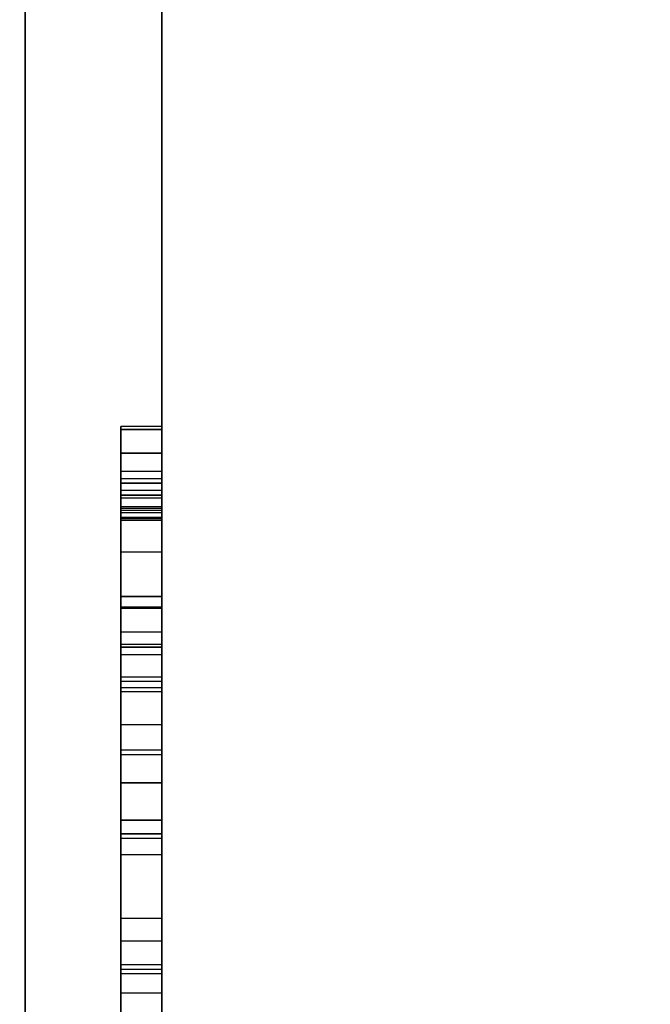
# Model space of a CAD drawing. Header units: millimetres. Extents: x 0 to 1524, y 0 to 1016.
# Tile 324 of 352: x 1394.261 to 1394.722, y 410.238 to 410.957. Entities that reach past the tile are written whole.
import ezdxf

# ---------------------------------------------------------------- set-up
doc = ezdxf.new("R2010")
doc.units = ezdxf.units.MM
doc.header["$LTSCALE"] = 83.82
doc.layers.get('0').update_dxf_attribs({"linetype": 'CONTINUOUS'})
doc.styles.get("Standard").update_dxf_attribs({"font": 'txt', "width": 0.8})
doc.dimstyles.new('DIMSTYLE_1', dxfattribs={"dimtxt": 15, "dimasz": 12, "dimexe": 0.18, "dimexo": 0.0625, "dimgap": 0.09, "dimtad": 1, "dimzin": 0, "dimdsep": 46, "dimtxsty": 'STANDARD', "dimblk": 'CLOSED', "dimblk1": 'CLOSED', "dimblk2": 'CLOSED', "dimcen": 0.09, "dimadec": 0, "dimazin": 0, "dimtp": 0.01, "dimtm": 0.01, "dimtfac": 1, "dimtofl": 0, "dimtmove": 0, "dimatfit": 3, "dimldrblk": 'CLOSED', "dimfxl": 1, "dimtolj": 1, "dimtzin": 0, "dimarcsym": 0})

# ---------------------------------------------------------------- blocks, each defined once
blk = doc.blocks.new('_CLOSED')
at = {"color": 0, "linetype": 'BYBLOCK'}
for p, q in [((0, 0), (-1, 0.208333)), ((-1, 0.208333), (-1, -0.208333)), ((-1, -0.208333), (0, 0)), ((-1, 0), (0, 0))]:
    blk.add_line(p, q, dxfattribs=at)
blk = doc.blocks.new('*D5')
at = {"color": 2, "linetype": 'CONTINUOUS'}
for p, q in [((1198.14537, 405.55665), (1198.14537, 520.52834)), ((1416.10397, 413.01746), (1416.10397, 520.52834)), ((1198.14537, 519.52834), (1307.12467, 519.52834)), ((1416.10397, 519.52834), (1307.12467, 519.52834))]:
    blk.add_line(p, q, dxfattribs=at)
at = {"color": 2, "linetype": 'CONTINUOUS', "xscale": 12, "yscale": 12, "zscale": 12, "rotation": 180}
blk.add_blockref('_CLOSED', (1198.14537, 519.52834), dxfattribs=at)
at = {"color": 2, "linetype": 'CONTINUOUS', "xscale": 12, "yscale": 12, "zscale": 12}
blk.add_blockref('_CLOSED', (1416.10397, 519.52834), dxfattribs=at)

msp = doc.modelspace()

# ---------------------------------------------------------------- linework, layer by layer
at = {"color": 6, "linetype": 'CONTINUOUS'}
for p, q in [((1394.26537, 409.50665), (1394.26537, 411.15665)), ((1394.26537, 411.15665), (1394.26537, 409.80665)), ((1394.26537, 409.80665), (1394.26537, 411.15665)), ((1394.26537, 411.15665), (1394.26537, 409.50665)), ((1394.26537, 409.50665), (1394.26537, 411.15665)), ((1394.26537, 411.15665), (1394.26537, 409.80665)), ((1394.26537, 409.80665), (1394.26537, 411.15665)), ((1394.26537, 411.15665), (1394.26537, 409.50665)), ((1394.26537, 409.50665), (1394.26537, 411.15665)), ((1394.26537, 411.15665), (1394.26537, 409.80665)), ((1394.26537, 409.80665), (1394.26537, 411.15665)), ((1394.26537, 411.15665), (1394.26537, 409.50665)), ((1394.26537, 409.50665), (1394.26537, 411.15665)), ((1394.26537, 411.15665), (1394.26537, 409.80665)), ((1394.26537, 409.80665), (1394.26537, 411.15665)), ((1394.26537, 411.15665), (1394.26537, 409.50665)), ((1394.36537, 409.50665), (1394.36537, 411.10665)), ((1394.36537, 411.10665), (1394.36537, 409.50665)), ((1394.36537, 409.50665), (1394.36537, 411.10665)), ((1394.36537, 411.10665), (1394.36537, 409.50665)), ((1394.36537, 409.50665), (1394.36537, 411.10665)), ((1394.36537, 411.10665), (1394.36537, 409.50665)), ((1394.36537, 409.50665), (1394.36537, 411.10665)), ((1394.36537, 411.10665), (1394.36537, 409.50665)), ((1394.33537, 410.65975), (1394.33537, 410.4737)), ((1394.33537, 410.59881), (1394.33537, 410.65975)), ((1394.36537, 410.65975), (1394.33537, 410.65975)), ((1394.33537, 410.65975), (1394.33537, 410.61299)), ((1394.33537, 410.60977), (1394.33537, 410.65975)), ((1394.36537, 410.65975), (1394.33537, 410.65975)), ((1394.33537, 410.65975), (1394.33537, 410.61299)), ((1394.33537, 410.60977), (1394.33537, 410.65975)), ((1394.36537, 410.65975), (1394.33537, 410.65975)), ((1394.33537, 410.65975), (1394.33537, 410.4737)), ((1394.33537, 410.59881), (1394.33537, 410.65975)), ((1394.36537, 410.65975), (1394.33537, 410.65975)), ((1394.33537, 410.65975), (1394.33537, 410.61299)), ((1394.33537, 410.60977), (1394.33537, 410.65975)), ((1394.36537, 410.65975), (1394.33537, 410.65975)), ((1394.33537, 410.65975), (1394.33537, 410.61299)), ((1394.33537, 410.60977), (1394.33537, 410.65975)), ((1394.36537, 410.65975), (1394.33537, 410.65975)), ((1394.33537, 410.65975), (1394.33537, 410.4737)), ((1394.33537, 410.59881), (1394.33537, 410.65975)), ((1394.36537, 410.65975), (1394.33537, 410.65975)), ((1394.33537, 410.65975), (1394.33537, 410.61299)), ((1394.33537, 410.60977), (1394.33537, 410.65975)), ((1394.36537, 410.65975), (1394.33537, 410.65975)), ((1394.33537, 410.65975), (1394.33537, 410.61299)), ((1394.33537, 410.60977), (1394.33537, 410.65975)), ((1394.36537, 410.65975), (1394.33537, 410.65975)), ((1394.33537, 410.65975), (1394.33537, 410.4737)), ((1394.33537, 410.59881), (1394.33537, 410.65975)), ((1394.36537, 410.65975), (1394.33537, 410.65975)), ((1394.33537, 410.65975), (1394.33537, 410.61299)), ((1394.33537, 410.60977), (1394.33537, 410.65975)), ((1394.36537, 410.65975), (1394.33537, 410.65975)), ((1394.33537, 410.65975), (1394.33537, 410.61299)), ((1394.33537, 410.60977), (1394.33537, 410.65975)), ((1394.36537, 410.65975), (1394.33537, 410.65975)), ((1394.33537, 410.65765), (1394.33537, 410.10256)), ((1394.33537, 410.65765), (1394.33537, 410.60751)), ((1394.33537, 410.65765), (1394.33537, 410.60751)), ((1394.33537, 410.60106), (1394.33537, 410.65765)), ((1394.36537, 410.65765), (1394.33537, 410.65765)), ((1394.33537, 410.65765), (1394.33537, 410.10256)), ((1394.33537, 410.65765), (1394.33537, 410.60751)), ((1394.33537, 410.65765), (1394.33537, 410.60751)), ((1394.33537, 410.60106), (1394.33537, 410.65765)), ((1394.36537, 410.65765), (1394.33537, 410.65765)), ((1394.33537, 410.65765), (1394.33537, 410.10256)), ((1394.33537, 410.65765), (1394.33537, 410.60751)), ((1394.33537, 410.65765), (1394.33537, 410.60751)), ((1394.33537, 410.60106), (1394.33537, 410.65765)), ((1394.36537, 410.65765), (1394.33537, 410.65765)), ((1394.33537, 410.65765), (1394.33537, 410.10256)), ((1394.33537, 410.65765), (1394.33537, 410.60751)), ((1394.33537, 410.65765), (1394.33537, 410.60751)), ((1394.33537, 410.60106), (1394.33537, 410.65765)), ((1394.36537, 410.65765), (1394.33537, 410.65765)), ((1394.36537, 410.65975), (1394.36537, 410.59881)), ((1394.36537, 410.4737), (1394.36537, 410.65975)), ((1394.36537, 410.65975), (1394.36537, 410.60977)), ((1394.36537, 410.61299), (1394.36537, 410.65975)), ((1394.36537, 410.65975), (1394.36537, 410.60977)), ((1394.36537, 410.61299), (1394.36537, 410.65975)), ((1394.36537, 410.65975), (1394.36537, 410.59881)), ((1394.36537, 410.4737), (1394.36537, 410.65975)), ((1394.36537, 410.65975), (1394.36537, 410.60977)), ((1394.36537, 410.61299), (1394.36537, 410.65975)), ((1394.36537, 410.65975), (1394.36537, 410.60977)), ((1394.36537, 410.61299), (1394.36537, 410.65975)), ((1394.36537, 410.65975), (1394.36537, 410.59881)), ((1394.36537, 410.4737), (1394.36537, 410.65975)), ((1394.36537, 410.65975), (1394.36537, 410.60977)), ((1394.36537, 410.61299), (1394.36537, 410.65975)), ((1394.36537, 410.65975), (1394.36537, 410.60977)), ((1394.36537, 410.61299), (1394.36537, 410.65975)), ((1394.36537, 410.65975), (1394.36537, 410.59881)), ((1394.36537, 410.4737), (1394.36537, 410.65975)), ((1394.36537, 410.65975), (1394.36537, 410.60977)), ((1394.36537, 410.61299), (1394.36537, 410.65975)), ((1394.36537, 410.65975), (1394.36537, 410.60977)), ((1394.36537, 410.61299), (1394.36537, 410.65975)), ((1394.36537, 410.10256), (1394.36537, 410.65765)), ((1394.36537, 410.60751), (1394.36537, 410.65765)), ((1394.36537, 410.65765), (1394.36537, 410.60106)), ((1394.36537, 410.60751), (1394.36537, 410.65765)), ((1394.36537, 410.10256), (1394.36537, 410.65765)), ((1394.36537, 410.60751), (1394.36537, 410.65765)), ((1394.36537, 410.65765), (1394.36537, 410.60106)), ((1394.36537, 410.60751), (1394.36537, 410.65765)), ((1394.36537, 410.10256), (1394.36537, 410.65765)), ((1394.36537, 410.60751), (1394.36537, 410.65765)), ((1394.36537, 410.65765), (1394.36537, 410.60106)), ((1394.36537, 410.60751), (1394.36537, 410.65765)), ((1394.36537, 410.10256), (1394.36537, 410.65765)), ((1394.36537, 410.60751), (1394.36537, 410.65765)), ((1394.36537, 410.65765), (1394.36537, 410.60106)), ((1394.36537, 410.60751), (1394.36537, 410.65765)), ((1394.33537, 410.62718), (1394.33537, 410.59123)), ((1394.33537, 410.62718), (1394.33537, 410.59123)), ((1394.33537, 410.62718), (1394.33537, 410.59123)), ((1394.33537, 410.62718), (1394.33537, 410.59123)), ((1394.36537, 410.59123), (1394.36537, 410.62718)), ((1394.36537, 410.59123), (1394.36537, 410.62718)), ((1394.36537, 410.59123), (1394.36537, 410.62718)), ((1394.36537, 410.59123), (1394.36537, 410.62718)), ((1394.33537, 410.46934), (1394.33537, 410.6217)), ((1394.33537, 410.46934), (1394.33537, 410.6217)), ((1394.33537, 410.46934), (1394.33537, 410.6217)), ((1394.33537, 410.46934), (1394.33537, 410.6217)), ((1394.36537, 410.6217), (1394.36537, 410.46934)), ((1394.36537, 410.6217), (1394.36537, 410.46934)), ((1394.36537, 410.6217), (1394.36537, 410.46934)), ((1394.36537, 410.6217), (1394.36537, 410.46934)), ((1394.33537, 410.61848), (1394.33537, 410.59332)), ((1394.33537, 410.59671), (1394.33537, 410.61848)), ((1394.33537, 410.61848), (1394.33537, 410.59332)), ((1394.33537, 410.59671), (1394.33537, 410.61848)), ((1394.33537, 410.61848), (1394.33537, 410.59332)), ((1394.33537, 410.59671), (1394.33537, 410.61848)), ((1394.33537, 410.61848), (1394.33537, 410.59332)), ((1394.33537, 410.59671), (1394.33537, 410.61848)), ((1394.33537, 410.61299), (1394.33537, 410.47692)), ((1394.36537, 410.61299), (1394.33537, 410.61299)), ((1394.33537, 410.61299), (1394.33537, 410.47692)), ((1394.36537, 410.61299), (1394.33537, 410.61299)), ((1394.33537, 410.61299), (1394.33537, 410.47692)), ((1394.36537, 410.61299), (1394.33537, 410.61299)), ((1394.33537, 410.61299), (1394.33537, 410.47692)), ((1394.36537, 410.61299), (1394.33537, 410.61299)), ((1394.33537, 410.61299), (1394.33537, 410.47692)), ((1394.36537, 410.61299), (1394.33537, 410.61299)), ((1394.33537, 410.61299), (1394.33537, 410.47692)), ((1394.36537, 410.61299), (1394.33537, 410.61299)), ((1394.33537, 410.61299), (1394.33537, 410.47692)), ((1394.36537, 410.61299), (1394.33537, 410.61299)), ((1394.33537, 410.61299), (1394.33537, 410.47692)), ((1394.36537, 410.61299), (1394.33537, 410.61299)), ((1394.36537, 410.61848), (1394.36537, 410.59671)), ((1394.36537, 410.59332), (1394.36537, 410.61848)), ((1394.36537, 410.61848), (1394.36537, 410.59671)), ((1394.36537, 410.59332), (1394.36537, 410.61848)), ((1394.36537, 410.61848), (1394.36537, 410.59671)), ((1394.36537, 410.59332), (1394.36537, 410.61848)), ((1394.36537, 410.61848), (1394.36537, 410.59671)), ((1394.36537, 410.59332), (1394.36537, 410.61848)), ((1394.36537, 410.47692), (1394.36537, 410.61299)), ((1394.36537, 410.47692), (1394.36537, 410.61299)), ((1394.36537, 410.47692), (1394.36537, 410.61299)), ((1394.36537, 410.47692), (1394.36537, 410.61299)), ((1394.36537, 410.47692), (1394.36537, 410.61299)), ((1394.36537, 410.47692), (1394.36537, 410.61299)), ((1394.36537, 410.47692), (1394.36537, 410.61299)), ((1394.36537, 410.47692), (1394.36537, 410.61299)), ((1394.33537, 410.4932), (1394.33537, 410.60977)), ((1394.36537, 410.60977), (1394.33537, 410.60977)), ((1394.33537, 410.4932), (1394.33537, 410.60977)), ((1394.36537, 410.60977), (1394.33537, 410.60977)), ((1394.33537, 410.4932), (1394.33537, 410.60977)), ((1394.36537, 410.60977), (1394.33537, 410.60977)), ((1394.33537, 410.4932), (1394.33537, 410.60977)), ((1394.36537, 410.60977), (1394.33537, 410.60977)), ((1394.33537, 410.60751), (1394.33537, 410.42355)), ((1394.36537, 410.60751), (1394.33537, 410.60751)), ((1394.33537, 410.60751), (1394.33537, 410.42355)), ((1394.36537, 410.60751), (1394.33537, 410.60751)), ((1394.33537, 410.60751), (1394.33537, 410.42355)), ((1394.36537, 410.60751), (1394.33537, 410.60751)), ((1394.33537, 410.60751), (1394.33537, 410.42355)), ((1394.36537, 410.60751), (1394.33537, 410.60751)), ((1394.33537, 410.60751), (1394.33537, 410.42355)), ((1394.36537, 410.60751), (1394.33537, 410.60751)), ((1394.33537, 410.60751), (1394.33537, 410.42355)), ((1394.36537, 410.60751), (1394.33537, 410.60751)), ((1394.33537, 410.60751), (1394.33537, 410.42355)), ((1394.36537, 410.60751), (1394.33537, 410.60751)), ((1394.33537, 410.60751), (1394.33537, 410.42355)), ((1394.36537, 410.60751), (1394.33537, 410.60751)), ((1394.36537, 410.60977), (1394.36537, 410.4932)), ((1394.36537, 410.60977), (1394.36537, 410.4932)), ((1394.36537, 410.60977), (1394.36537, 410.4932)), ((1394.36537, 410.60977), (1394.36537, 410.4932)), ((1394.36537, 410.42355), (1394.36537, 410.60751)), ((1394.36537, 410.42355), (1394.36537, 410.60751)), ((1394.36537, 410.42355), (1394.36537, 410.60751)), ((1394.36537, 410.42355), (1394.36537, 410.60751)), ((1394.36537, 410.42355), (1394.36537, 410.60751)), ((1394.36537, 410.42355), (1394.36537, 410.60751)), ((1394.36537, 410.42355), (1394.36537, 410.60751)), ((1394.36537, 410.42355), (1394.36537, 410.60751)), ((1394.33537, 410.4421), (1394.33537, 410.60106)), ((1394.33537, 410.4421), (1394.33537, 410.60106)), ((1394.36537, 410.60106), (1394.33537, 410.60106)), ((1394.33537, 410.4421), (1394.33537, 410.60106)), ((1394.33537, 410.4421), (1394.33537, 410.60106)), ((1394.36537, 410.60106), (1394.33537, 410.60106)), ((1394.33537, 410.4421), (1394.33537, 410.60106)), ((1394.33537, 410.4421), (1394.33537, 410.60106)), ((1394.36537, 410.60106), (1394.33537, 410.60106)), ((1394.33537, 410.4421), (1394.33537, 410.60106)), ((1394.33537, 410.4421), (1394.33537, 410.60106)), ((1394.36537, 410.60106), (1394.33537, 410.60106)), ((1394.33537, 410.59994), (1394.33537, 410.52706)), ((1394.33537, 410.53577), (1394.33537, 410.59994)), ((1394.36537, 410.59994), (1394.33537, 410.59994)), ((1394.33537, 410.59994), (1394.33537, 410.52706)), ((1394.33537, 410.53577), (1394.33537, 410.59994)), ((1394.36537, 410.59994), (1394.33537, 410.59994)), ((1394.33537, 410.59994), (1394.33537, 410.52706)), ((1394.33537, 410.53577), (1394.33537, 410.59994)), ((1394.36537, 410.59994), (1394.33537, 410.59994)), ((1394.33537, 410.59994), (1394.33537, 410.52706)), ((1394.33537, 410.53577), (1394.33537, 410.59994)), ((1394.36537, 410.59994), (1394.33537, 410.59994)), ((1394.33537, 410.59994), (1394.33537, 410.52706)), ((1394.33537, 410.53577), (1394.33537, 410.59994)), ((1394.36537, 410.59994), (1394.33537, 410.59994)), ((1394.33537, 410.59994), (1394.33537, 410.52706)), ((1394.33537, 410.53577), (1394.33537, 410.59994)), ((1394.36537, 410.59994), (1394.33537, 410.59994)), ((1394.33537, 410.59994), (1394.33537, 410.52706)), ((1394.33537, 410.53577), (1394.33537, 410.59994)), ((1394.36537, 410.59994), (1394.33537, 410.59994)), ((1394.33537, 410.59994), (1394.33537, 410.52706)), ((1394.33537, 410.53577), (1394.33537, 410.59994)), ((1394.36537, 410.59994), (1394.33537, 410.59994)), ((1394.36537, 410.60106), (1394.36537, 410.4421)), ((1394.36537, 410.60106), (1394.36537, 410.4421)), ((1394.36537, 410.60106), (1394.36537, 410.4421)), ((1394.36537, 410.60106), (1394.36537, 410.4421)), ((1394.36537, 410.60106), (1394.36537, 410.4421)), ((1394.36537, 410.60106), (1394.36537, 410.4421)), ((1394.36537, 410.60106), (1394.36537, 410.4421)), ((1394.36537, 410.60106), (1394.36537, 410.4421)), ((1394.36537, 410.59994), (1394.36537, 410.53577)), ((1394.36537, 410.52706), (1394.36537, 410.59994)), ((1394.36537, 410.59994), (1394.36537, 410.53577)), ((1394.36537, 410.52706), (1394.36537, 410.59994)), ((1394.36537, 410.59994), (1394.36537, 410.53577)), ((1394.36537, 410.52706), (1394.36537, 410.59994)), ((1394.36537, 410.59994), (1394.36537, 410.53577)), ((1394.36537, 410.52706), (1394.36537, 410.59994)), ((1394.36537, 410.59994), (1394.36537, 410.53577)), ((1394.36537, 410.52706), (1394.36537, 410.59994)), ((1394.36537, 410.59994), (1394.36537, 410.53577)), ((1394.36537, 410.52706), (1394.36537, 410.59994)), ((1394.36537, 410.59994), (1394.36537, 410.53577)), ((1394.36537, 410.52706), (1394.36537, 410.59994)), ((1394.36537, 410.59994), (1394.36537, 410.53577)), ((1394.36537, 410.52706), (1394.36537, 410.59994)), ((1394.33537, 410.50094), (1394.33537, 410.59671)), ((1394.36537, 410.59671), (1394.33537, 410.59671)), ((1394.33537, 410.50094), (1394.33537, 410.59671)), ((1394.36537, 410.59671), (1394.33537, 410.59671)), ((1394.33537, 410.50094), (1394.33537, 410.59671)), ((1394.36537, 410.59671), (1394.33537, 410.59671)), ((1394.33537, 410.50094), (1394.33537, 410.59671)), ((1394.36537, 410.59671), (1394.33537, 410.59671)), ((1394.33537, 410.50965), (1394.33537, 410.59236)), ((1394.33537, 410.50965), (1394.33537, 410.59236)), ((1394.33537, 410.50965), (1394.33537, 410.59236)), ((1394.33537, 410.50965), (1394.33537, 410.59236)), ((1394.33537, 410.50965), (1394.33537, 410.59236)), ((1394.33537, 410.50965), (1394.33537, 410.59236)), ((1394.33537, 410.50965), (1394.33537, 410.59236)), ((1394.33537, 410.50965), (1394.33537, 410.59236)), ((1394.33537, 410.59123), (1394.33537, 410.49869)), ((1394.36537, 410.59123), (1394.33537, 410.59123)), ((1394.33537, 410.59123), (1394.33537, 410.49869)), ((1394.36537, 410.59123), (1394.33537, 410.59123)), ((1394.33537, 410.59123), (1394.33537, 410.49869)), ((1394.36537, 410.59123), (1394.33537, 410.59123)), ((1394.33537, 410.59123), (1394.33537, 410.49869)), ((1394.36537, 410.59123), (1394.33537, 410.59123)), ((1394.36537, 410.59671), (1394.36537, 410.50094)), ((1394.36537, 410.59671), (1394.36537, 410.50094)), ((1394.36537, 410.59671), (1394.36537, 410.50094)), ((1394.36537, 410.59671), (1394.36537, 410.50094)), ((1394.36537, 410.59236), (1394.36537, 410.50965)), ((1394.36537, 410.59236), (1394.36537, 410.50965)), ((1394.36537, 410.59236), (1394.36537, 410.50965)), ((1394.36537, 410.59236), (1394.36537, 410.50965)), ((1394.36537, 410.59236), (1394.36537, 410.50965)), ((1394.36537, 410.59236), (1394.36537, 410.50965)), ((1394.36537, 410.59236), (1394.36537, 410.50965)), ((1394.36537, 410.59236), (1394.36537, 410.50965)), ((1394.36537, 410.49869), (1394.36537, 410.59123)), ((1394.36537, 410.49869), (1394.36537, 410.59123)), ((1394.36537, 410.49869), (1394.36537, 410.59123)), ((1394.36537, 410.49869), (1394.36537, 410.59123)), ((1394.33537, 410.56834), (1394.33537, 410.46612)), ((1394.33537, 410.56834), (1394.33537, 410.46612)), ((1394.33537, 410.56834), (1394.33537, 410.46612)), ((1394.33537, 410.56834), (1394.33537, 410.46612)), ((1394.36537, 410.46612), (1394.36537, 410.56834)), ((1394.36537, 410.46612), (1394.36537, 410.56834)), ((1394.36537, 410.46612), (1394.36537, 410.56834)), ((1394.36537, 410.46612), (1394.36537, 410.56834)), ((1394.33537, 410.42033), (1394.33537, 410.53577)), ((1394.36537, 410.53577), (1394.33537, 410.53577)), ((1394.33537, 410.42033), (1394.33537, 410.53577)), ((1394.36537, 410.53577), (1394.33537, 410.53577)), ((1394.33537, 410.42033), (1394.33537, 410.53577)), ((1394.36537, 410.53577), (1394.33537, 410.53577)), ((1394.33537, 410.42033), (1394.33537, 410.53577)), ((1394.36537, 410.53577), (1394.33537, 410.53577)), ((1394.36537, 410.53577), (1394.36537, 410.42033)), ((1394.36537, 410.53577), (1394.36537, 410.42033)), ((1394.36537, 410.53577), (1394.36537, 410.42033)), ((1394.36537, 410.53577), (1394.36537, 410.42033)), ((1394.33537, 410.52803), (1394.33537, 410.10046)), ((1394.33537, 410.10046), (1394.33537, 410.52803)), ((1394.36537, 410.52803), (1394.33537, 410.52803)), ((1394.33537, 410.52803), (1394.33537, 410.10046)), ((1394.33537, 410.10046), (1394.33537, 410.52803)), ((1394.36537, 410.52803), (1394.33537, 410.52803)), ((1394.33537, 410.52803), (1394.33537, 410.10046)), ((1394.33537, 410.10046), (1394.33537, 410.52803)), ((1394.36537, 410.52803), (1394.33537, 410.52803)), ((1394.33537, 410.52803), (1394.33537, 410.10046)), ((1394.33537, 410.10046), (1394.33537, 410.52803)), ((1394.36537, 410.52803), (1394.33537, 410.52803)), ((1394.33537, 410.52706), (1394.33537, 410.39969)), ((1394.36537, 410.52706), (1394.33537, 410.52706)), ((1394.33537, 410.52706), (1394.33537, 410.39969)), ((1394.36537, 410.52706), (1394.33537, 410.52706)), ((1394.33537, 410.52706), (1394.33537, 410.39969)), ((1394.36537, 410.52706), (1394.33537, 410.52706)), ((1394.33537, 410.52706), (1394.33537, 410.39969)), ((1394.36537, 410.52706), (1394.33537, 410.52706)), ((1394.36537, 410.52803), (1394.36537, 410.10046)), ((1394.36537, 410.52803), (1394.36537, 410.10046)), ((1394.36537, 410.52803), (1394.36537, 410.10046)), ((1394.36537, 410.52803), (1394.36537, 410.10046)), ((1394.36537, 410.52803), (1394.36537, 410.10046)), ((1394.36537, 410.52803), (1394.36537, 410.10046)), ((1394.36537, 410.52803), (1394.36537, 410.10046)), ((1394.36537, 410.52803), (1394.36537, 410.10046)), ((1394.36537, 410.39969), (1394.36537, 410.52706)), ((1394.36537, 410.39969), (1394.36537, 410.52706)), ((1394.36537, 410.39969), (1394.36537, 410.52706)), ((1394.36537, 410.39969), (1394.36537, 410.52706)), ((1394.33537, 410.37245), (1394.33537, 410.50965)), ((1394.36537, 410.50965), (1394.33537, 410.50965)), ((1394.33537, 410.37245), (1394.33537, 410.50965)), ((1394.36537, 410.50965), (1394.33537, 410.50965)), ((1394.33537, 410.37245), (1394.33537, 410.50965)), ((1394.36537, 410.50965), (1394.33537, 410.50965)), ((1394.33537, 410.37245), (1394.33537, 410.50965)), ((1394.36537, 410.50965), (1394.33537, 410.50965)), ((1394.33537, 410.37245), (1394.33537, 410.50965)), ((1394.36537, 410.50965), (1394.33537, 410.50965)), ((1394.33537, 410.37245), (1394.33537, 410.50965)), ((1394.36537, 410.50965), (1394.33537, 410.50965)), ((1394.33537, 410.37245), (1394.33537, 410.50965)), ((1394.36537, 410.50965), (1394.33537, 410.50965)), ((1394.33537, 410.37245), (1394.33537, 410.50965)), ((1394.36537, 410.50965), (1394.33537, 410.50965)), ((1394.36537, 410.50965), (1394.36537, 410.37245)), ((1394.36537, 410.50965), (1394.36537, 410.37245)), ((1394.36537, 410.50965), (1394.36537, 410.37245)), ((1394.36537, 410.50965), (1394.36537, 410.37245)), ((1394.36537, 410.50965), (1394.36537, 410.37245)), ((1394.36537, 410.50965), (1394.36537, 410.37245)), ((1394.36537, 410.50965), (1394.36537, 410.37245)), ((1394.36537, 410.50965), (1394.36537, 410.37245)), ((1394.33537, 409.97857), (1394.33537, 410.50094)), ((1394.33537, 410.50094), (1394.36537, 410.50094)), ((1394.33537, 409.97857), (1394.33537, 410.50094)), ((1394.33537, 410.50094), (1394.36537, 410.50094)), ((1394.33537, 409.97857), (1394.33537, 410.50094)), ((1394.33537, 410.50094), (1394.36537, 410.50094)), ((1394.33537, 409.97857), (1394.33537, 410.50094)), ((1394.33537, 410.50094), (1394.36537, 410.50094)), ((1394.33537, 410.49869), (1394.33537, 410.37245)), ((1394.36537, 410.49869), (1394.33537, 410.49869)), ((1394.33537, 410.49869), (1394.33537, 410.37245)), ((1394.33537, 410.49869), (1394.33537, 410.37245)), ((1394.36537, 410.49869), (1394.33537, 410.49869)), ((1394.33537, 410.49869), (1394.33537, 410.37245)), ((1394.33537, 410.49869), (1394.33537, 410.37245)), ((1394.36537, 410.49869), (1394.33537, 410.49869)), ((1394.33537, 410.49869), (1394.33537, 410.37245)), ((1394.33537, 410.49869), (1394.33537, 410.37245)), ((1394.36537, 410.49869), (1394.33537, 410.49869)), ((1394.33537, 410.49869), (1394.33537, 410.37245)), ((1394.36537, 409.97857), (1394.36537, 410.50094)), ((1394.36537, 409.97857), (1394.36537, 410.50094)), ((1394.36537, 409.97857), (1394.36537, 410.50094)), ((1394.36537, 409.97857), (1394.36537, 410.50094)), ((1394.36537, 410.37245), (1394.36537, 410.49869)), ((1394.36537, 410.37245), (1394.36537, 410.49869)), ((1394.36537, 410.37245), (1394.36537, 410.49869)), ((1394.36537, 410.37245), (1394.36537, 410.49869)), ((1394.36537, 410.37245), (1394.36537, 410.49869)), ((1394.36537, 410.37245), (1394.36537, 410.49869)), ((1394.36537, 410.37245), (1394.36537, 410.49869)), ((1394.36537, 410.37245), (1394.36537, 410.49869)), ((1394.33537, 410.36261), (1394.33537, 410.4932)), ((1394.36537, 410.4932), (1394.33537, 410.4932)), ((1394.33537, 410.36261), (1394.33537, 410.4932)), ((1394.36537, 410.4932), (1394.33537, 410.4932)), ((1394.33537, 410.36261), (1394.33537, 410.4932)), ((1394.36537, 410.4932), (1394.33537, 410.4932)), ((1394.33537, 410.36261), (1394.33537, 410.4932)), ((1394.36537, 410.4932), (1394.33537, 410.4932)), ((1394.36537, 410.4932), (1394.36537, 410.36261)), ((1394.36537, 410.4932), (1394.36537, 410.36261)), ((1394.36537, 410.4932), (1394.36537, 410.36261)), ((1394.36537, 410.4932), (1394.36537, 410.36261)), ((1394.33537, 410.14834), (1394.33537, 410.4421)), ((1394.36537, 410.4421), (1394.33537, 410.4421)), ((1394.33537, 410.14834), (1394.33537, 410.4421)), ((1394.36537, 410.4421), (1394.33537, 410.4421)), ((1394.33537, 410.14834), (1394.33537, 410.4421)), ((1394.36537, 410.4421), (1394.33537, 410.4421)), ((1394.33537, 410.14834), (1394.33537, 410.4421)), ((1394.36537, 410.4421), (1394.33537, 410.4421)), ((1394.33537, 410.14834), (1394.33537, 410.4421)), ((1394.36537, 410.4421), (1394.33537, 410.4421)), ((1394.33537, 410.14834), (1394.33537, 410.4421)), ((1394.36537, 410.4421), (1394.33537, 410.4421)), ((1394.33537, 410.14834), (1394.33537, 410.4421)), ((1394.36537, 410.4421), (1394.33537, 410.4421)), ((1394.33537, 410.14834), (1394.33537, 410.4421)), ((1394.36537, 410.4421), (1394.33537, 410.4421)), ((1394.36537, 410.4421), (1394.36537, 410.14834)), ((1394.36537, 410.4421), (1394.36537, 410.14834)), ((1394.36537, 410.4421), (1394.36537, 410.14834)), ((1394.36537, 410.4421), (1394.36537, 410.14834)), ((1394.36537, 410.4421), (1394.36537, 410.14834)), ((1394.36537, 410.4421), (1394.36537, 410.14834)), ((1394.36537, 410.4421), (1394.36537, 410.14834)), ((1394.36537, 410.4421), (1394.36537, 410.14834)), ((1394.33537, 410.39969), (1394.33537, 410.07644)), ((1394.33537, 410.39969), (1394.33537, 410.07644)), ((1394.36537, 410.39969), (1394.33537, 410.39969)), ((1394.33537, 410.39969), (1394.33537, 410.07644)), ((1394.33537, 410.39969), (1394.33537, 410.07644)), ((1394.36537, 410.39969), (1394.33537, 410.39969)), ((1394.33537, 410.39969), (1394.33537, 410.07644)), ((1394.33537, 410.39969), (1394.33537, 410.07644)), ((1394.36537, 410.39969), (1394.33537, 410.39969)), ((1394.33537, 410.39969), (1394.33537, 410.07644)), ((1394.33537, 410.39969), (1394.33537, 410.07644)), ((1394.36537, 410.39969), (1394.33537, 410.39969)), ((1394.36537, 410.07644), (1394.36537, 410.39969)), ((1394.36537, 410.07644), (1394.36537, 410.39969)), ((1394.36537, 410.07644), (1394.36537, 410.39969)), ((1394.36537, 410.07644), (1394.36537, 410.39969)), ((1394.36537, 410.07644), (1394.36537, 410.39969)), ((1394.36537, 410.07644), (1394.36537, 410.39969)), ((1394.36537, 410.07644), (1394.36537, 410.39969)), ((1394.36537, 410.07644), (1394.36537, 410.39969)), ((1394.33537, 410.3007), (1394.33537, 410.37245)), ((1394.33537, 410.37245), (1394.33537, 410.3007)), ((1394.36537, 410.37245), (1394.33537, 410.37245)), ((1394.36537, 410.37245), (1394.33537, 410.37245)), ((1394.33537, 410.3007), (1394.33537, 410.37245)), ((1394.33537, 410.37245), (1394.33537, 410.3007)), ((1394.36537, 410.37245), (1394.33537, 410.37245)), ((1394.36537, 410.37245), (1394.33537, 410.37245)), ((1394.33537, 410.3007), (1394.33537, 410.37245)), ((1394.33537, 410.37245), (1394.33537, 410.3007)), ((1394.36537, 410.37245), (1394.33537, 410.37245)), ((1394.36537, 410.37245), (1394.33537, 410.37245)), ((1394.33537, 410.3007), (1394.33537, 410.37245)), ((1394.33537, 410.37245), (1394.33537, 410.3007)), ((1394.36537, 410.37245), (1394.33537, 410.37245)), ((1394.36537, 410.37245), (1394.33537, 410.37245)), ((1394.36537, 410.3007), (1394.36537, 410.37245)), ((1394.36537, 410.37245), (1394.36537, 410.3007)), ((1394.36537, 410.3007), (1394.36537, 410.37245)), ((1394.36537, 410.37245), (1394.36537, 410.3007)), ((1394.36537, 410.3007), (1394.36537, 410.37245)), ((1394.36537, 410.37245), (1394.36537, 410.3007)), ((1394.36537, 410.3007), (1394.36537, 410.37245)), ((1394.36537, 410.37245), (1394.36537, 410.3007)), ((1394.33537, 410.28426), (1394.33537, 410.36261)), ((1394.33537, 410.28426), (1394.33537, 410.36261)), ((1394.33537, 410.28426), (1394.33537, 410.36261)), ((1394.33537, 410.28426), (1394.33537, 410.36261)), ((1394.36537, 410.36261), (1394.36537, 410.28426)), ((1394.36537, 410.36261), (1394.36537, 410.28426)), ((1394.36537, 410.36261), (1394.36537, 410.28426)), ((1394.36537, 410.36261), (1394.36537, 410.28426)), ((1394.33537, 410.35939), (1394.33537, 410.24621)), ((1394.33537, 410.35939), (1394.33537, 410.24621)), ((1394.33537, 410.35939), (1394.33537, 410.24621)), ((1394.33537, 410.35939), (1394.33537, 410.24621)), ((1394.33537, 410.35939), (1394.33537, 410.24621)), ((1394.33537, 410.35939), (1394.33537, 410.24621)), ((1394.33537, 410.35939), (1394.33537, 410.24621)), ((1394.33537, 410.35939), (1394.33537, 410.24621)), ((1394.36537, 410.24621), (1394.36537, 410.35939)), ((1394.36537, 410.24621), (1394.36537, 410.35939)), ((1394.36537, 410.24621), (1394.36537, 410.35939)), ((1394.36537, 410.24621), (1394.36537, 410.35939)), ((1394.36537, 410.24621), (1394.36537, 410.35939)), ((1394.36537, 410.24621), (1394.36537, 410.35939)), ((1394.36537, 410.24621), (1394.36537, 410.35939)), ((1394.36537, 410.24621), (1394.36537, 410.35939)), ((1394.33537, 410.34746), (1394.33537, 410.26684)), ((1394.33537, 410.34746), (1394.33537, 410.26684)), ((1394.33537, 410.34746), (1394.33537, 410.26684)), ((1394.33537, 410.34746), (1394.33537, 410.26684)), ((1394.36537, 410.26684), (1394.36537, 410.34746)), ((1394.36537, 410.26684), (1394.36537, 410.34746)), ((1394.36537, 410.26684), (1394.36537, 410.34746)), ((1394.36537, 410.26684), (1394.36537, 410.34746)), ((1394.36537, 410.3007), (1394.33537, 410.3007)), ((1394.36537, 410.3007), (1394.33537, 410.3007)), ((1394.36537, 410.3007), (1394.33537, 410.3007)), ((1394.36537, 410.3007), (1394.33537, 410.3007)), ((1394.33537, 410.13964), (1394.33537, 410.28426)), ((1394.33537, 410.13964), (1394.33537, 410.28426)), ((1394.36537, 410.28426), (1394.33537, 410.28426)), ((1394.33537, 410.13964), (1394.33537, 410.28426)), ((1394.33537, 410.13964), (1394.33537, 410.28426)), ((1394.36537, 410.28426), (1394.33537, 410.28426)), ((1394.33537, 410.13964), (1394.33537, 410.28426)), ((1394.33537, 410.13964), (1394.33537, 410.28426)), ((1394.36537, 410.28426), (1394.33537, 410.28426)), ((1394.33537, 410.13964), (1394.33537, 410.28426)), ((1394.33537, 410.13964), (1394.33537, 410.28426)), ((1394.36537, 410.28426), (1394.33537, 410.28426)), ((1394.36537, 410.28426), (1394.36537, 410.13964)), ((1394.36537, 410.28426), (1394.36537, 410.13964)), ((1394.36537, 410.28426), (1394.36537, 410.13964)), ((1394.36537, 410.28426), (1394.36537, 410.13964)), ((1394.36537, 410.28426), (1394.36537, 410.13964)), ((1394.36537, 410.28426), (1394.36537, 410.13964)), ((1394.36537, 410.28426), (1394.36537, 410.13964)), ((1394.36537, 410.28426), (1394.36537, 410.13964)), ((1394.33537, 410.26383), (1394.33537, 410.22331)), ((1394.33537, 410.26383), (1394.33537, 410.22331)), ((1394.33537, 410.26383), (1394.33537, 410.22331)), ((1394.33537, 410.26383), (1394.33537, 410.22331)), ((1394.36537, 410.22331), (1394.36537, 410.26383)), ((1394.36537, 410.22331), (1394.36537, 410.26383)), ((1394.36537, 410.22331), (1394.36537, 410.26383)), ((1394.36537, 410.22331), (1394.36537, 410.26383)), ((1394.33537, 410.10143), (1394.33537, 410.26039)), ((1394.33537, 410.10143), (1394.33537, 410.26039)), ((1394.33537, 410.10143), (1394.33537, 410.26039)), ((1394.33537, 410.10143), (1394.33537, 410.26039)), ((1394.36537, 410.26039), (1394.36537, 410.10143)), ((1394.36537, 410.26039), (1394.36537, 410.10143)), ((1394.36537, 410.26039), (1394.36537, 410.10143)), ((1394.36537, 410.26039), (1394.36537, 410.10143)), ((1394.33537, 410.24621), (1394.33537, 410.13964)), ((1394.36537, 410.24621), (1394.33537, 410.24621)), ((1394.33537, 410.24621), (1394.33537, 410.13964)), ((1394.36537, 410.24621), (1394.33537, 410.24621)), ((1394.33537, 410.24621), (1394.33537, 410.13964)), ((1394.36537, 410.24621), (1394.33537, 410.24621)), ((1394.33537, 410.24621), (1394.33537, 410.13964)), ((1394.36537, 410.24621), (1394.33537, 410.24621)), ((1394.33537, 410.24621), (1394.33537, 410.13964)), ((1394.36537, 410.24621), (1394.33537, 410.24621)), ((1394.33537, 410.24621), (1394.33537, 410.13964)), ((1394.36537, 410.24621), (1394.33537, 410.24621)), ((1394.33537, 410.24621), (1394.33537, 410.13964)), ((1394.36537, 410.24621), (1394.33537, 410.24621)), ((1394.33537, 410.24621), (1394.33537, 410.13964)), ((1394.36537, 410.24621), (1394.33537, 410.24621)), ((1394.36537, 410.13964), (1394.36537, 410.24621)), ((1394.36537, 410.13964), (1394.36537, 410.24621)), ((1394.36537, 410.13964), (1394.36537, 410.24621)), ((1394.36537, 410.13964), (1394.36537, 410.24621)), ((1394.36537, 410.13964), (1394.36537, 410.24621)), ((1394.36537, 410.13964), (1394.36537, 410.24621)), ((1394.36537, 410.13964), (1394.36537, 410.24621)), ((1394.36537, 410.13964), (1394.36537, 410.24621))]:
    msp.add_line(p, q, dxfattribs=at)
at = {"color": 7, "linetype": 'CONTINUOUS'}
for p, q in [((1394.33537, 410.60106), (1394.33537, 410.65766)), ((1394.33537, 410.60106), (1394.33537, 410.65766)), ((1394.33537, 410.60106), (1394.33537, 410.65766)), ((1394.33537, 410.60106), (1394.33537, 410.65766)), ((1394.33537, 410.10046), (1394.33537, 410.65765)), ((1394.33537, 410.65765), (1394.36537, 410.65765)), ((1394.33537, 410.65765), (1394.36537, 410.65765)), ((1394.33537, 410.10046), (1394.33537, 410.65765)), ((1394.33537, 410.65765), (1394.36537, 410.65765)), ((1394.33537, 410.65765), (1394.36537, 410.65765)), ((1394.33537, 410.10046), (1394.33537, 410.65765)), ((1394.33537, 410.65765), (1394.36537, 410.65765)), ((1394.33537, 410.65765), (1394.36537, 410.65765)), ((1394.33537, 410.10046), (1394.33537, 410.65765)), ((1394.33537, 410.65765), (1394.36537, 410.65765)), ((1394.33537, 410.65765), (1394.36537, 410.65765)), ((1394.36537, 410.65766), (1394.36537, 410.60106)), ((1394.36537, 410.65766), (1394.36537, 410.60106)), ((1394.36537, 410.65766), (1394.36537, 410.60106)), ((1394.36537, 410.65766), (1394.36537, 410.60106)), ((1394.36537, 410.65765), (1394.36537, 410.10046)), ((1394.36537, 410.65765), (1394.36537, 410.10046)), ((1394.36537, 410.65765), (1394.36537, 410.10046)), ((1394.36537, 410.65765), (1394.36537, 410.10046)), ((1394.33537, 410.64024), (1394.33537, 410.61848)), ((1394.33537, 410.61848), (1394.33537, 410.64024)), ((1394.33537, 410.64024), (1394.36537, 410.64024)), ((1394.36537, 410.64024), (1394.33537, 410.64024)), ((1394.33537, 410.64024), (1394.33537, 410.61848)), ((1394.33537, 410.61848), (1394.33537, 410.64024)), ((1394.33537, 410.64024), (1394.36537, 410.64024)), ((1394.36537, 410.64024), (1394.33537, 410.64024)), ((1394.33537, 410.64024), (1394.33537, 410.61848)), ((1394.33537, 410.61848), (1394.33537, 410.64024)), ((1394.33537, 410.64024), (1394.36537, 410.64024)), ((1394.36537, 410.64024), (1394.33537, 410.64024)), ((1394.33537, 410.64024), (1394.33537, 410.61848)), ((1394.33537, 410.61848), (1394.33537, 410.64024)), ((1394.33537, 410.64024), (1394.36537, 410.64024)), ((1394.36537, 410.64024), (1394.33537, 410.64024)), ((1394.36537, 410.64024), (1394.36537, 410.61848)), ((1394.36537, 410.61848), (1394.36537, 410.64024)), ((1394.36537, 410.64024), (1394.36537, 410.61848)), ((1394.36537, 410.61848), (1394.36537, 410.64024)), ((1394.36537, 410.64024), (1394.36537, 410.61848)), ((1394.36537, 410.61848), (1394.36537, 410.64024)), ((1394.36537, 410.64024), (1394.36537, 410.61848)), ((1394.36537, 410.61848), (1394.36537, 410.64024)), ((1394.33537, 410.62722), (1394.33537, 410.59123)), ((1394.33537, 410.62722), (1394.33537, 410.59123)), ((1394.33537, 410.62722), (1394.33537, 410.59123)), ((1394.33537, 410.62722), (1394.33537, 410.59123)), ((1394.33537, 410.59236), (1394.33537, 410.62721)), ((1394.33537, 410.59236), (1394.33537, 410.62721)), ((1394.33537, 410.59236), (1394.33537, 410.62721)), ((1394.33537, 410.59236), (1394.33537, 410.62721)), ((1394.33537, 410.59236), (1394.33537, 410.62721)), ((1394.33537, 410.59236), (1394.33537, 410.62721)), ((1394.33537, 410.59236), (1394.33537, 410.62721)), ((1394.33537, 410.59236), (1394.33537, 410.62721)), ((1394.33537, 410.62718), (1394.36537, 410.62718)), ((1394.33537, 410.62718), (1394.36537, 410.62718)), ((1394.33537, 410.62718), (1394.36537, 410.62718)), ((1394.33537, 410.62718), (1394.36537, 410.62718)), ((1394.36537, 410.59123), (1394.36537, 410.62722)), ((1394.36537, 410.59123), (1394.36537, 410.62722)), ((1394.36537, 410.59123), (1394.36537, 410.62722)), ((1394.36537, 410.59123), (1394.36537, 410.62722)), ((1394.36537, 410.62721), (1394.36537, 410.59236)), ((1394.36537, 410.62721), (1394.36537, 410.59236)), ((1394.36537, 410.62721), (1394.36537, 410.59236)), ((1394.36537, 410.62721), (1394.36537, 410.59236)), ((1394.36537, 410.62721), (1394.36537, 410.59236)), ((1394.36537, 410.62721), (1394.36537, 410.59236)), ((1394.36537, 410.62721), (1394.36537, 410.59236)), ((1394.36537, 410.62721), (1394.36537, 410.59236)), ((1394.33537, 410.6217), (1394.33537, 410.56834)), ((1394.36537, 410.6217), (1394.33537, 410.6217)), ((1394.33537, 410.6217), (1394.33537, 410.56834)), ((1394.36537, 410.6217), (1394.33537, 410.6217)), ((1394.33537, 410.6217), (1394.33537, 410.56834)), ((1394.36537, 410.6217), (1394.33537, 410.6217)), ((1394.33537, 410.6217), (1394.33537, 410.56834)), ((1394.36537, 410.6217), (1394.33537, 410.6217)), ((1394.36537, 410.56834), (1394.36537, 410.6217)), ((1394.36537, 410.56834), (1394.36537, 410.6217)), ((1394.36537, 410.56834), (1394.36537, 410.6217)), ((1394.36537, 410.56834), (1394.36537, 410.6217)), ((1394.33537, 410.61848), (1394.36537, 410.61848)), ((1394.36537, 410.61848), (1394.33537, 410.61848)), ((1394.33537, 410.61848), (1394.36537, 410.61848)), ((1394.36537, 410.61848), (1394.33537, 410.61848)), ((1394.33537, 410.61848), (1394.36537, 410.61848)), ((1394.36537, 410.61848), (1394.33537, 410.61848)), ((1394.33537, 410.61848), (1394.36537, 410.61848)), ((1394.36537, 410.61848), (1394.33537, 410.61848)), ((1394.33537, 410.4932), (1394.33537, 410.60977)), ((1394.33537, 410.60977), (1394.36537, 410.60977)), ((1394.33537, 410.4932), (1394.33537, 410.60977)), ((1394.33537, 410.60977), (1394.36537, 410.60977)), ((1394.33537, 410.4932), (1394.33537, 410.60977)), ((1394.33537, 410.60977), (1394.36537, 410.60977)), ((1394.33537, 410.4932), (1394.33537, 410.60977)), ((1394.33537, 410.60977), (1394.36537, 410.60977)), ((1394.36537, 410.60977), (1394.36537, 410.4932)), ((1394.36537, 410.60977), (1394.36537, 410.4932)), ((1394.36537, 410.60977), (1394.36537, 410.4932)), ((1394.36537, 410.60977), (1394.36537, 410.4932)), ((1394.36537, 410.60106), (1394.33537, 410.60106)), ((1394.36537, 410.60106), (1394.33537, 410.60106)), ((1394.36537, 410.60106), (1394.33537, 410.60106)), ((1394.36537, 410.60106), (1394.33537, 410.60106)), ((1394.33537, 410.50191), (1394.33537, 410.59881)), ((1394.33537, 410.59881), (1394.36537, 410.59881)), ((1394.33537, 410.50191), (1394.33537, 410.59881)), ((1394.33537, 410.59881), (1394.36537, 410.59881)), ((1394.33537, 410.50191), (1394.33537, 410.59881)), ((1394.33537, 410.59881), (1394.36537, 410.59881)), ((1394.33537, 410.50191), (1394.33537, 410.59881)), ((1394.33537, 410.59881), (1394.36537, 410.59881)), ((1394.36537, 410.59881), (1394.36537, 410.50191)), ((1394.36537, 410.59881), (1394.36537, 410.50191)), ((1394.36537, 410.59881), (1394.36537, 410.50191)), ((1394.36537, 410.59881), (1394.36537, 410.50191)), ((1394.33537, 410.59332), (1394.33537, 410.50094)), ((1394.36537, 410.59332), (1394.33537, 410.59332)), ((1394.33537, 410.59332), (1394.33537, 410.50094)), ((1394.36537, 410.59332), (1394.33537, 410.59332)), ((1394.33537, 410.59332), (1394.33537, 410.50094)), ((1394.36537, 410.59332), (1394.33537, 410.59332)), ((1394.33537, 410.59332), (1394.33537, 410.50094)), ((1394.36537, 410.59332), (1394.33537, 410.59332)), ((1394.36537, 410.59236), (1394.33537, 410.59236)), ((1394.36537, 410.59236), (1394.33537, 410.59236)), ((1394.36537, 410.59236), (1394.33537, 410.59236)), ((1394.36537, 410.59236), (1394.33537, 410.59236)), ((1394.36537, 410.59236), (1394.33537, 410.59236)), ((1394.36537, 410.59236), (1394.33537, 410.59236)), ((1394.36537, 410.59236), (1394.33537, 410.59236)), ((1394.36537, 410.59236), (1394.33537, 410.59236)), ((1394.33537, 410.59123), (1394.33537, 410.49869)), ((1394.33537, 410.59123), (1394.33537, 410.49869)), ((1394.33537, 410.59123), (1394.33537, 410.49869)), ((1394.33537, 410.59123), (1394.33537, 410.49869)), ((1394.36537, 410.50094), (1394.36537, 410.59332)), ((1394.36537, 410.50094), (1394.36537, 410.59332)), ((1394.36537, 410.50094), (1394.36537, 410.59332)), ((1394.36537, 410.50094), (1394.36537, 410.59332)), ((1394.36537, 410.49869), (1394.36537, 410.59123)), ((1394.36537, 410.49869), (1394.36537, 410.59123)), ((1394.36537, 410.49869), (1394.36537, 410.59123)), ((1394.36537, 410.49869), (1394.36537, 410.59123)), ((1394.33537, 410.56834), (1394.36537, 410.56834)), ((1394.33537, 410.56834), (1394.36537, 410.56834)), ((1394.33537, 410.56834), (1394.36537, 410.56834)), ((1394.33537, 410.56834), (1394.36537, 410.56834)), ((1394.33537, 410.42033), (1394.33537, 410.53577)), ((1394.33537, 410.53577), (1394.36537, 410.53577)), ((1394.33537, 410.42033), (1394.33537, 410.53577)), ((1394.33537, 410.53577), (1394.36537, 410.53577)), ((1394.33537, 410.42033), (1394.33537, 410.53577)), ((1394.33537, 410.53577), (1394.36537, 410.53577)), ((1394.33537, 410.42033), (1394.33537, 410.53577)), ((1394.33537, 410.53577), (1394.36537, 410.53577)), ((1394.36537, 410.53577), (1394.36537, 410.42033)), ((1394.36537, 410.53577), (1394.36537, 410.42033)), ((1394.36537, 410.53577), (1394.36537, 410.42033)), ((1394.36537, 410.53577), (1394.36537, 410.42033)), ((1394.33537, 410.52706), (1394.33537, 410.39969)), ((1394.36537, 410.52706), (1394.33537, 410.52706)), ((1394.33537, 410.52706), (1394.33537, 410.39969)), ((1394.36537, 410.52706), (1394.33537, 410.52706)), ((1394.33537, 410.52706), (1394.33537, 410.39969)), ((1394.36537, 410.52706), (1394.33537, 410.52706)), ((1394.33537, 410.52706), (1394.33537, 410.39969)), ((1394.36537, 410.52706), (1394.33537, 410.52706)), ((1394.36537, 410.39969), (1394.36537, 410.52706)), ((1394.36537, 410.39969), (1394.36537, 410.52706)), ((1394.36537, 410.39969), (1394.36537, 410.52706)), ((1394.36537, 410.39969), (1394.36537, 410.52706)), ((1394.33537, 410.32343), (1394.33537, 410.50191)), ((1394.33537, 410.32343), (1394.33537, 410.50191)), ((1394.33537, 410.32343), (1394.33537, 410.50191)), ((1394.33537, 410.32343), (1394.33537, 410.50191)), ((1394.33537, 410.50094), (1394.33537, 409.97857)), ((1394.33537, 410.50094), (1394.33537, 409.97857)), ((1394.33537, 410.50094), (1394.33537, 409.97857)), ((1394.33537, 410.50094), (1394.33537, 409.97857)), ((1394.33537, 410.49869), (1394.36537, 410.49869)), ((1394.33537, 410.49869), (1394.36537, 410.49869)), ((1394.33537, 410.49869), (1394.36537, 410.49869)), ((1394.33537, 410.49869), (1394.36537, 410.49869)), ((1394.36537, 410.50191), (1394.36537, 410.32343)), ((1394.36537, 410.50191), (1394.36537, 410.32343)), ((1394.36537, 410.50191), (1394.36537, 410.32343)), ((1394.36537, 410.50191), (1394.36537, 410.32343)), ((1394.36537, 409.97857), (1394.36537, 410.50094)), ((1394.36537, 409.97857), (1394.36537, 410.50094)), ((1394.36537, 409.97857), (1394.36537, 410.50094)), ((1394.36537, 409.97857), (1394.36537, 410.50094)), ((1394.33537, 410.36261), (1394.33537, 410.4932)), ((1394.33537, 410.36261), (1394.33537, 410.4932)), ((1394.33537, 410.36261), (1394.33537, 410.4932)), ((1394.33537, 410.36261), (1394.33537, 410.4932)), ((1394.36537, 410.4932), (1394.36537, 410.36261)), ((1394.36537, 410.4932), (1394.36537, 410.36261)), ((1394.36537, 410.4932), (1394.36537, 410.36261)), ((1394.36537, 410.4932), (1394.36537, 410.36261)), ((1394.33537, 410.47692), (1394.33537, 410.35939)), ((1394.36537, 410.47692), (1394.33537, 410.47692)), ((1394.33537, 410.47692), (1394.33537, 410.35939)), ((1394.36537, 410.47692), (1394.33537, 410.47692)), ((1394.33537, 410.47692), (1394.33537, 410.35939)), ((1394.36537, 410.47692), (1394.33537, 410.47692)), ((1394.33537, 410.47692), (1394.33537, 410.35939)), ((1394.36537, 410.47692), (1394.33537, 410.47692)), ((1394.33537, 410.47692), (1394.33537, 410.35939)), ((1394.36537, 410.47692), (1394.33537, 410.47692)), ((1394.33537, 410.47692), (1394.33537, 410.35939)), ((1394.36537, 410.47692), (1394.33537, 410.47692)), ((1394.33537, 410.47692), (1394.33537, 410.35939)), ((1394.36537, 410.47692), (1394.33537, 410.47692)), ((1394.33537, 410.47692), (1394.33537, 410.35939)), ((1394.36537, 410.47692), (1394.33537, 410.47692)), ((1394.36537, 410.35939), (1394.36537, 410.47692)), ((1394.36537, 410.35939), (1394.36537, 410.47692)), ((1394.36537, 410.35939), (1394.36537, 410.47692)), ((1394.36537, 410.35939), (1394.36537, 410.47692)), ((1394.36537, 410.35939), (1394.36537, 410.47692)), ((1394.36537, 410.35939), (1394.36537, 410.47692)), ((1394.36537, 410.35939), (1394.36537, 410.47692)), ((1394.36537, 410.35939), (1394.36537, 410.47692)), ((1394.33537, 410.4737), (1394.33537, 410.46934)), ((1394.36537, 410.4737), (1394.33537, 410.4737)), ((1394.33537, 410.4737), (1394.33537, 410.46934)), ((1394.36537, 410.4737), (1394.33537, 410.4737)), ((1394.33537, 410.4737), (1394.33537, 410.46934)), ((1394.36537, 410.4737), (1394.33537, 410.4737)), ((1394.33537, 410.4737), (1394.33537, 410.46934)), ((1394.36537, 410.4737), (1394.33537, 410.4737)), ((1394.33537, 410.46934), (1394.36537, 410.46934)), ((1394.33537, 410.46934), (1394.36537, 410.46934)), ((1394.33537, 410.46934), (1394.36537, 410.46934)), ((1394.33537, 410.46934), (1394.36537, 410.46934)), ((1394.36537, 410.46934), (1394.36537, 410.4737)), ((1394.36537, 410.46934), (1394.36537, 410.4737)), ((1394.36537, 410.46934), (1394.36537, 410.4737)), ((1394.36537, 410.46934), (1394.36537, 410.4737)), ((1394.33537, 410.46612), (1394.33537, 410.34746)), ((1394.36537, 410.46612), (1394.33537, 410.46612)), ((1394.33537, 410.46612), (1394.33537, 410.34746)), ((1394.36537, 410.46612), (1394.33537, 410.46612)), ((1394.33537, 410.46612), (1394.33537, 410.34746)), ((1394.36537, 410.46612), (1394.33537, 410.46612)), ((1394.33537, 410.46612), (1394.33537, 410.34746)), ((1394.36537, 410.46612), (1394.33537, 410.46612)), ((1394.36537, 410.34746), (1394.36537, 410.46612)), ((1394.36537, 410.34746), (1394.36537, 410.46612)), ((1394.36537, 410.34746), (1394.36537, 410.46612)), ((1394.36537, 410.34746), (1394.36537, 410.46612)), ((1394.33537, 410.42355), (1394.33537, 410.42033)), ((1394.36537, 410.42355), (1394.33537, 410.42355)), ((1394.33537, 410.42355), (1394.33537, 410.42033)), ((1394.36537, 410.42355), (1394.33537, 410.42355)), ((1394.33537, 410.42355), (1394.33537, 410.42033)), ((1394.36537, 410.42355), (1394.33537, 410.42355)), ((1394.33537, 410.42355), (1394.33537, 410.42033)), ((1394.36537, 410.42355), (1394.33537, 410.42355)), ((1394.33537, 410.42355), (1394.33537, 410.42033)), ((1394.36537, 410.42355), (1394.33537, 410.42355)), ((1394.33537, 410.42355), (1394.33537, 410.42033)), ((1394.36537, 410.42355), (1394.33537, 410.42355)), ((1394.33537, 410.42355), (1394.33537, 410.42033)), ((1394.36537, 410.42355), (1394.33537, 410.42355)), ((1394.33537, 410.42355), (1394.33537, 410.42033)), ((1394.36537, 410.42355), (1394.33537, 410.42355)), ((1394.33537, 410.42033), (1394.36537, 410.42033)), ((1394.33537, 410.42033), (1394.36537, 410.42033)), ((1394.33537, 410.42033), (1394.36537, 410.42033)), ((1394.33537, 410.42033), (1394.36537, 410.42033)), ((1394.36537, 410.42033), (1394.36537, 410.42355)), ((1394.36537, 410.42033), (1394.36537, 410.42355)), ((1394.36537, 410.42033), (1394.36537, 410.42355)), ((1394.36537, 410.42033), (1394.36537, 410.42355)), ((1394.36537, 410.42033), (1394.36537, 410.42355)), ((1394.36537, 410.42033), (1394.36537, 410.42355)), ((1394.36537, 410.42033), (1394.36537, 410.42355)), ((1394.36537, 410.42033), (1394.36537, 410.42355)), ((1394.33537, 410.39969), (1394.36537, 410.39969)), ((1394.33537, 410.39969), (1394.36537, 410.39969)), ((1394.33537, 410.39969), (1394.36537, 410.39969)), ((1394.33537, 410.39969), (1394.36537, 410.39969)), ((1394.33537, 410.3007), (1394.33537, 410.37245)), ((1394.33537, 410.37245), (1394.33537, 410.3007)), ((1394.36537, 410.37245), (1394.33537, 410.37245)), ((1394.33537, 410.37245), (1394.36537, 410.37245)), ((1394.33537, 410.3007), (1394.33537, 410.37245)), ((1394.33537, 410.37245), (1394.33537, 410.3007)), ((1394.36537, 410.37245), (1394.33537, 410.37245)), ((1394.33537, 410.37245), (1394.36537, 410.37245)), ((1394.33537, 410.3007), (1394.33537, 410.37245)), ((1394.33537, 410.37245), (1394.33537, 410.3007)), ((1394.36537, 410.37245), (1394.33537, 410.37245)), ((1394.33537, 410.37245), (1394.36537, 410.37245)), ((1394.33537, 410.3007), (1394.33537, 410.37245)), ((1394.33537, 410.37245), (1394.33537, 410.3007)), ((1394.36537, 410.37245), (1394.33537, 410.37245)), ((1394.33537, 410.37245), (1394.36537, 410.37245)), ((1394.36537, 410.3007), (1394.36537, 410.37245)), ((1394.36537, 410.37245), (1394.36537, 410.3007)), ((1394.36537, 410.3007), (1394.36537, 410.37245)), ((1394.36537, 410.37245), (1394.36537, 410.3007)), ((1394.36537, 410.3007), (1394.36537, 410.37245)), ((1394.36537, 410.37245), (1394.36537, 410.3007)), ((1394.36537, 410.3007), (1394.36537, 410.37245)), ((1394.36537, 410.37245), (1394.36537, 410.3007)), ((1394.33537, 410.28426), (1394.33537, 410.36261)), ((1394.33537, 410.36261), (1394.36537, 410.36261)), ((1394.36537, 410.36261), (1394.33537, 410.36261)), ((1394.33537, 410.28426), (1394.33537, 410.36261)), ((1394.33537, 410.36261), (1394.36537, 410.36261)), ((1394.36537, 410.36261), (1394.33537, 410.36261)), ((1394.33537, 410.28426), (1394.33537, 410.36261)), ((1394.33537, 410.36261), (1394.36537, 410.36261)), ((1394.36537, 410.36261), (1394.33537, 410.36261)), ((1394.33537, 410.28426), (1394.33537, 410.36261)), ((1394.33537, 410.36261), (1394.36537, 410.36261)), ((1394.36537, 410.36261), (1394.33537, 410.36261)), ((1394.36537, 410.36261), (1394.36537, 410.28426)), ((1394.36537, 410.36261), (1394.36537, 410.28426)), ((1394.36537, 410.36261), (1394.36537, 410.28426)), ((1394.36537, 410.36261), (1394.36537, 410.28426)), ((1394.33537, 410.35939), (1394.36537, 410.35939)), ((1394.33537, 410.35939), (1394.36537, 410.35939)), ((1394.33537, 410.35939), (1394.36537, 410.35939)), ((1394.33537, 410.35939), (1394.36537, 410.35939)), ((1394.33537, 410.35939), (1394.36537, 410.35939)), ((1394.33537, 410.35939), (1394.36537, 410.35939)), ((1394.33537, 410.35939), (1394.36537, 410.35939)), ((1394.33537, 410.35939), (1394.36537, 410.35939)), ((1394.33537, 410.34746), (1394.36537, 410.34746)), ((1394.33537, 410.34746), (1394.36537, 410.34746)), ((1394.33537, 410.34746), (1394.36537, 410.34746)), ((1394.33537, 410.34746), (1394.36537, 410.34746)), ((1394.33537, 410.26039), (1394.33537, 410.32343)), ((1394.33537, 410.26039), (1394.33537, 410.32343)), ((1394.33537, 410.26039), (1394.33537, 410.32343)), ((1394.33537, 410.26039), (1394.33537, 410.32343)), ((1394.36537, 410.32343), (1394.36537, 410.26039)), ((1394.36537, 410.32343), (1394.36537, 410.26039)), ((1394.36537, 410.32343), (1394.36537, 410.26039)), ((1394.36537, 410.32343), (1394.36537, 410.26039)), ((1394.36537, 410.28426), (1394.33537, 410.28426)), ((1394.36537, 410.28426), (1394.33537, 410.28426)), ((1394.36537, 410.28426), (1394.33537, 410.28426)), ((1394.36537, 410.28426), (1394.33537, 410.28426)), ((1394.33537, 410.26684), (1394.33537, 410.26362)), ((1394.36537, 410.26684), (1394.33537, 410.26684)), ((1394.33537, 410.26684), (1394.33537, 410.26362)), ((1394.36537, 410.26684), (1394.33537, 410.26684)), ((1394.33537, 410.26684), (1394.33537, 410.26362)), ((1394.36537, 410.26684), (1394.33537, 410.26684)), ((1394.33537, 410.26684), (1394.33537, 410.26362)), ((1394.36537, 410.26684), (1394.33537, 410.26684)), ((1394.33537, 410.26362), (1394.36537, 410.26362)), ((1394.33537, 410.26362), (1394.36537, 410.26362)), ((1394.33537, 410.26362), (1394.36537, 410.26362)), ((1394.33537, 410.26362), (1394.36537, 410.26362)), ((1394.36537, 410.26362), (1394.36537, 410.26684)), ((1394.36537, 410.26362), (1394.36537, 410.26684)), ((1394.36537, 410.26362), (1394.36537, 410.26684)), ((1394.36537, 410.26362), (1394.36537, 410.26684)), ((1394.36537, 410.26039), (1394.33537, 410.26039)), ((1394.36537, 410.26039), (1394.33537, 410.26039)), ((1394.36537, 410.26039), (1394.33537, 410.26039)), ((1394.36537, 410.26039), (1394.33537, 410.26039))]:
    msp.add_line(p, q, dxfattribs=at)

# ---------------------------------------------------------------- dimensions: what is measured, and where the dimension line sits
at = {"color": 2, "linetype": 'CONTINUOUS'}
dim = msp.add_linear_dim(base=(1198.14537, 519.52834), p1=(1416.10397, 413.01746), p2=(1198.14537, 405.55665), angle=180, dimstyle='DIMSTYLE_1', dxfattribs=at)
dim.commit()
dim.dimension.update_dxf_attribs({"geometry": '*D5', "text_midpoint": (1271.12467, 523.27834), "dimtype": 160})

doc.saveas('drawing.dxf')
